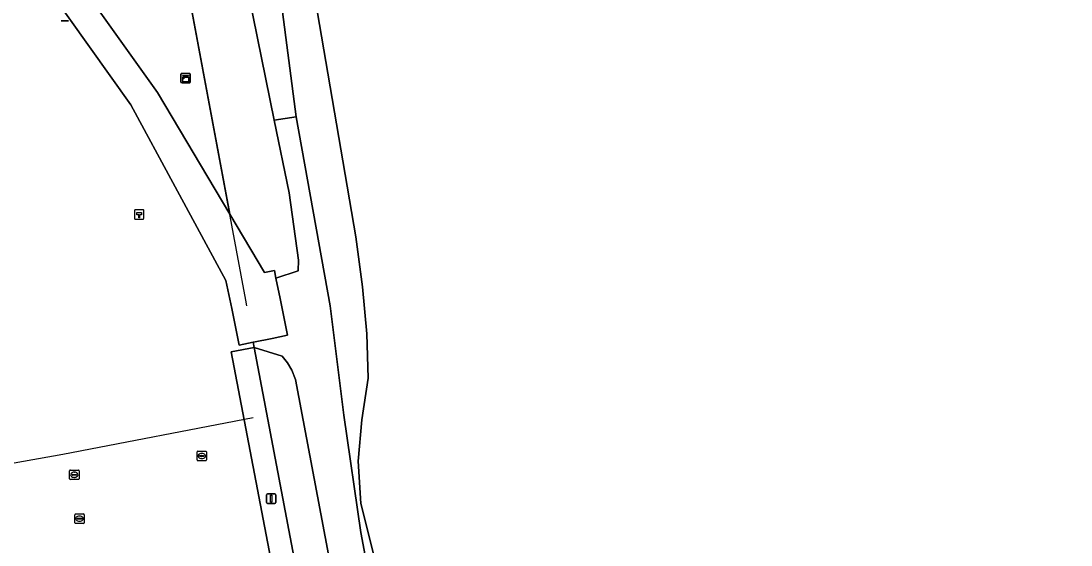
# Model space of a CAD drawing. Extents: x 160203 to 161530, y 379528 to 381797.
# Drawn here: x 161043.5 to 161155.4, y 380137.4 to 380193.3 of the extents above; entities that cross this region are included whole.
import ezdxf

# ---------------------------------------------------------------- set-up
doc = ezdxf.new("R2010")
doc.units = 0
for name, color, linetype in [('IMGEO_Groenvoorziening', 7, 'Continuous'), ('IMGEO_Haag', 7, 'Continuous'), ('IMGEO_Hectometerpaal', 7, 'Continuous'), ('IMGEO_Hek', 7, 'Continuous'), ('IMGEO_Kast', 7, 'Continuous'), ('IMGEO_Lichtmast', 7, 'Continuous'), ('IMGEO_Loofbos', 7, 'Continuous'), ('IMGEO_Rijbaan_lokaal_halfverhard', 7, 'Continuous'), ('IMGEO_Voetpad_open', 7, 'Continuous'), ('IMGEO_Waterleidingput', 7, 'Continuous')]:
    doc.layers.add(name, color=color, linetype=linetype)

msp = doc.modelspace()

# ---------------------------------------------------------------- linework, layer by layer
at = {"layer": 'IMGEO_Groenvoorziening'}
for points in [[(161065.89, 380158.05), (161068.35, 380158.51), (161068.23, 380159.05), (161066.75, 380158.75), (161065.95, 380162.64), (161065.33, 380165.64), (161059.94, 380175.62), (161055.2, 380184.37), (161006.2, 380253.16), (161001.84, 380259.17), (161000.19, 380258.71), (160999.98, 380259.51), (160999.3, 380259.33), (160998.64, 380262.78), (160998.48, 380263.55), (160972.75, 380258.47), (160974.5, 380249.63), (160935.42, 380241.95), (160927.66, 380240.48), (160993.96, 380147.55), (161000, 380115.94)], [(161081.39, 380135.23), (161079.7, 380141.88), (161079.42, 380146.37), (161079.83, 380150.78), (161080.5, 380155.24), (161080.35, 380159.97), (161079.9, 380164.98), (161079.19, 380170.28), (161074.37, 380198.38)], [(161071.25, 380195.09), (161072.82, 380183.09), (161076.46, 380162.95), (161077.89, 380151.28), (161079.71, 380138.78), (161080.61, 380134.06)], [(161087.93, 380040.01), (161088.6, 380039.3), (161065.89, 380158.05)]]:
    msp.add_lwpolyline(points, dxfattribs=at)
for points in [[(161056.31, 380223.36), (161054.54, 380229.91), (161031.76, 380225.46), (161030.03, 380224.92), (161058.03, 380185.69), (161065.75, 380172.72)], [(161068.35, 380158.51), (161065.89, 380158.05), (161088.6, 380039.3), (161089.57, 380038.28), (161090.84, 380036.31), (161091.5, 380036.41)], [(161078.88, 380124.31), (161076.25, 380136.44), (161072.76, 380155.07), (161072.37, 380156.08), (161071.9, 380156.85), (161071.33, 380157.59), (161068.35, 380158.51), (161091.5, 380036.41), (161090.84, 380036.31), (161093.18, 380032.66), (161093.06, 380034.34), (161093.24, 380036.71), (161093.72, 380043.09), (161093.91, 380050.18), (161093.37, 380057.29), (161090.8, 380074.08), (161089.03, 380083.53), (161087.23, 380091.99)]]:
    msp.add_lwpolyline(points, close=True, dxfattribs=at)
at = {"layer": 'IMGEO_Haag'}
msp.add_lwpolyline([(161068.35, 380158.51), (161065.89, 380158.05), (161088.6, 380039.3), (161089.57, 380038.28), (161090.84, 380036.31), (161091.5, 380036.41)], close=True, dxfattribs=at)
at = {"layer": 'IMGEO_Hectometerpaal'}
for p, q in [((161055.59, 380173.1), (161055.59, 380172.26)), ((161055.59, 380173.1), (161055.59, 380172.26)), ((161056.51, 380173.18), (161055.67, 380173.18)), ((161056.51, 380173.18), (161055.67, 380173.18)), ((161056.59, 380172.27), (161056.59, 380173.11)), ((161056.59, 380172.27), (161056.59, 380173.11)), ((161055.68, 380172.18), (161056.52, 380172.18)), ((161055.68, 380172.18), (161056.52, 380172.18))]:
    msp.add_line(p, q, dxfattribs=at)
msp.add_lwpolyline([(161056.12, 380172.33), (161056.06, 380172.33), (161056.06, 380172.63), (161055.84, 380172.63), (161055.84, 380172.9), (161056.34, 380172.9), (161056.34, 380172.63), (161056.12, 380172.63), (161056.12, 380172.33)], dxfattribs=at)
for centre, start, end in [((161055.67, 380173.1), 92.4484, 184.2845), ((161055.67, 380173.1), 92.4484, 184.2845), ((161056.51, 380173.1), 2.4484, 94.2845), ((161056.51, 380173.1), 2.4484, 94.2845), ((161055.67, 380172.26), 182.4484, 274.2845), ((161055.67, 380172.26), 182.4484, 274.2845), ((161056.51, 380172.26), 272.4484, 4.2845), ((161056.51, 380172.26), 272.4484, 4.2845)]:
    msp.add_arc(centre, 0.0779, start, end, dxfattribs=at)
at = {"layer": 'IMGEO_Hek'}
for points in [[(161067.46, 380163.53), (161056.31, 380223.36)], [(161067.57, 380162.93), (161067.46, 380163.53)], [(161091.5, 380036.41), (161068.35, 380158.51)], [(160999.77, 380138.43), (161032.74, 380144.41), (161047.97, 380147.11), (161068.25, 380151.02)]]:
    msp.add_lwpolyline(points, dxfattribs=at)
at = {"layer": 'IMGEO_Kast'}
for p, q in [((161060.53, 380186.79), (161060.53, 380187.63)), ((161060.53, 380187.63), (161060.53, 380186.79)), ((161060.61, 380187.72), (161061.45, 380187.72)), ((161061.45, 380187.72), (161060.61, 380187.72)), ((161061.53, 380187.64), (161061.53, 380186.8)), ((161061.53, 380186.8), (161061.53, 380187.64)), ((161061.46, 380186.72), (161060.62, 380186.72)), ((161060.62, 380186.72), (161061.46, 380186.72))]:
    msp.add_line(p, q, dxfattribs=at)
for points in [[(161060.73, 380187.51), (161061.33, 380187.51), (161061.33, 380187.42), (161060.73, 380187.42), (161060.73, 380187.51)], [(161060.73, 380187.33), (161061.33, 380187.33), (161061.33, 380186.84), (161060.73, 380186.84), (161060.73, 380187.33)]]:
    msp.add_lwpolyline(points, dxfattribs=at)
msp.add_circle((161060.81, 380187.18), 0.0377, dxfattribs=at)
for centre, start, end in [((161060.61, 380187.64), 92.4484, 184.2845), ((161060.61, 380187.64), 92.4484, 184.2845), ((161061.45, 380187.64), 2.4484, 94.2845), ((161061.45, 380187.64), 2.4484, 94.2845), ((161060.61, 380186.8), 182.4484, 274.2845), ((161060.61, 380186.8), 182.4484, 274.2845), ((161061.45, 380186.8), 272.4484, 4.2845), ((161061.45, 380186.8), 272.4484, 4.2845)]:
    msp.add_arc(centre, 0.0779, start, end, dxfattribs=at)
at = {"layer": 'IMGEO_Lichtmast'}
for p, q in [((161048.57, 380193.31), (161047.79, 380193.31)), ((161047.79, 380193.31), (161048.57, 380193.31)), ((161069.65, 380141.98), (161069.65, 380142.78)), ((161069.65, 380142.78), (161069.65, 380141.98)), ((161069.75, 380142.88), (161070.54, 380142.88)), ((161070.54, 380142.88), (161069.75, 380142.88)), ((161070.64, 380142.78), (161070.64, 380141.98)), ((161070.64, 380141.98), (161070.64, 380142.78)), ((161070.54, 380141.88), (161069.75, 380141.88)), ((161069.75, 380141.88), (161070.54, 380141.88))]:
    msp.add_line(p, q, dxfattribs=at)
msp.add_lwpolyline([(161070.07, 380142.76), (161070.22, 380142.76), (161070.22, 380142.01), (161070.07, 380142.01), (161070.07, 380142.76)], dxfattribs=at)
for centre, start, end in [((161069.75, 380142.78), 90, 180), ((161069.75, 380142.78), 90, 180), ((161070.54, 380142.78), 0, 90), ((161070.54, 380142.78), 360, 90), ((161069.75, 380141.98), 180, 270), ((161069.75, 380141.98), 180, 270), ((161070.54, 380141.98), 270, 0), ((161070.54, 380141.98), 270, 0)]:
    msp.add_arc(centre, 0.1, start, end, dxfattribs=at)
at = {"layer": 'IMGEO_Loofbos'}
for points in [[(161161.58, 380241.64), (161153.4, 380239.09), (161124.8, 380228.02), (161119.97, 380226.28), (161117.07, 380225.41), (161113.46, 380224.55), (161109.23, 380223.06), (161105.4, 380221.07), (161101.45, 380218.75), (161096.66, 380215.57), (161084.65, 380206.7), (161074.37, 380198.38), (161079.19, 380170.28), (161079.9, 380164.98), (161080.35, 380159.97), (161080.5, 380155.24), (161079.83, 380150.78), (161079.42, 380146.37), (161079.7, 380141.88), (161081.39, 380135.23)], [(161056.31, 380223.36), (161065.75, 380172.72), (161065.75, 380172.72), (161069.45, 380166.5), (161070.5, 380166.69), (161070.66, 380165.9), (161073.03, 380166.67), (161073.06, 380167.82), (161072.06, 380174.99), (161070.49, 380182.72), (161067.77, 380196.07)]]:
    msp.add_lwpolyline(points, dxfattribs=at)
at = {"layer": 'IMGEO_Rijbaan_lokaal_halfverhard'}
for points in [[(161067.77, 380196.07), (161070.49, 380182.72), (161072.82, 380183.09), (161071.25, 380195.09)], [(161080.61, 380134.06), (161079.71, 380138.78), (161077.89, 380151.28), (161076.46, 380162.95), (161072.82, 380183.09), (161070.49, 380182.72), (161072.06, 380174.99), (161073.06, 380167.82), (161073.03, 380166.67), (161070.66, 380165.9), (161071.1, 380163.73), (161071.91, 380159.81), (161070.26, 380159.47), (161068.26, 380159.06), (161068.23, 380159.05), (161068.35, 380158.51), (161071.33, 380157.59), (161071.9, 380156.85), (161072.37, 380156.08), (161072.76, 380155.07), (161076.25, 380136.44)]]:
    msp.add_lwpolyline(points, dxfattribs=at)
at = {"layer": 'IMGEO_Voetpad_open'}
msp.add_lwpolyline([(161006.2, 380253.16), (161055.2, 380184.37), (161059.94, 380175.62), (161065.33, 380165.64), (161065.95, 380162.64), (161066.75, 380158.75), (161068.23, 380159.05), (161068.26, 380159.06), (161070.26, 380159.47), (161071.91, 380159.81), (161071.1, 380163.73), (161070.66, 380165.9), (161070.5, 380166.69), (161069.45, 380166.5), (161065.75, 380172.72), (161065.75, 380172.72), (161058.03, 380185.69), (161030.03, 380224.92)], dxfattribs=at)
at = {"layer": 'IMGEO_Waterleidingput'}
for p, q in [((161062.26, 380146.51), (161062.26, 380147.36)), ((161062.34, 380147.43), (161063.19, 380147.43)), ((161062.52, 380146.93), (161062.52, 380146.94)), ((161062.96, 380146.89), (161062.56, 380146.89)), ((161062.57, 380146.98), (161062.96, 380146.98)), ((161062.75, 380147.21), (161062.78, 380147.21)), ((161062.77, 380146.65), (161062.75, 380146.65)), ((161063.01, 380146.94), (161063.01, 380146.93)), ((161063.27, 380147.36), (161063.27, 380146.51)), ((161063.19, 380146.43), (161062.34, 380146.43)), ((161048.68, 380144.5), (161048.68, 380145.36)), ((161048.76, 380145.43), (161049.61, 380145.43)), ((161049.61, 380144.43), (161048.76, 380144.43)), ((161048.94, 380144.92), (161048.94, 380144.94)), ((161049.38, 380144.89), (161048.98, 380144.89)), ((161048.99, 380144.97), (161049.38, 380144.97)), ((161049.17, 380145.21), (161049.2, 380145.21)), ((161049.19, 380144.65), (161049.17, 380144.65)), ((161049.43, 380144.94), (161049.43, 380144.92)), ((161049.68, 380145.36), (161049.68, 380144.5)), ((161049.24, 380139.82), (161049.24, 380140.67)), ((161049.31, 380140.75), (161050.16, 380140.75)), ((161049.49, 380140.24), (161049.49, 380140.25)), ((161049.93, 380140.2), (161049.53, 380140.2)), ((161049.54, 380140.29), (161049.93, 380140.29)), ((161049.72, 380140.53), (161049.75, 380140.53)), ((161049.75, 380139.97), (161049.72, 380139.97)), ((161049.98, 380140.25), (161049.98, 380140.24)), ((161050.24, 380140.67), (161050.24, 380139.82)), ((161050.16, 380139.75), (161049.31, 380139.75))]:
    msp.add_line(p, q, dxfattribs=at)
for points in [[(161062.26, 380146.51), (161062.26, 380147.36)], [(161062.34, 380147.43), (161063.19, 380147.43)], [(161063.27, 380147.36), (161063.27, 380146.51)], [(161063.19, 380146.43), (161062.34, 380146.43)], [(161048.68, 380144.5), (161048.68, 380145.36)], [(161048.76, 380145.43), (161049.61, 380145.43)], [(161049.61, 380144.43), (161048.76, 380144.43)], [(161049.68, 380145.36), (161049.68, 380144.5)], [(161049.24, 380139.82), (161049.24, 380140.67)], [(161049.31, 380140.75), (161050.16, 380140.75)], [(161050.24, 380140.67), (161050.24, 380139.82)], [(161050.16, 380139.75), (161049.31, 380139.75)]]:
    msp.add_lwpolyline(points, dxfattribs=at)
for centre, radius, start, end in [((161062.34, 380147.36), 0.0765, 91.552, 178.448), ((161062.34, 380147.36), 0.0765, 91.552, 178.448), ((161062.56, 380146.94), 0.0403, 85.8775, 175.7526), ((161062.56, 380146.93), 0.0366, 178.938, 274.7102), ((161062.97, 380146.94), 0.0386, 1.7309, 96.639), ((161062.96, 380146.93), 0.043, 264.8664, 352.4533), ((161063.19, 380147.36), 0.0765, 1.552, 88.448), ((161063.19, 380147.36), 0.0765, 1.552, 88.448), ((161062.34, 380146.51), 0.0765, 181.552, 268.448), ((161062.34, 380146.51), 0.0765, 181.552, 268.448), ((161063.19, 380146.51), 0.0765, 271.552, 358.448), ((161063.19, 380146.51), 0.0765, 271.552, 358.448), ((161048.76, 380145.35), 0.0765, 91.552, 178.448), ((161048.76, 380145.35), 0.0765, 91.552, 178.448), ((161048.76, 380144.51), 0.0765, 181.552, 268.448), ((161048.76, 380144.51), 0.0765, 181.552, 268.448), ((161048.98, 380144.93), 0.0403, 85.8775, 175.7526), ((161048.98, 380144.92), 0.0366, 178.938, 274.7102), ((161049.39, 380144.93), 0.0386, 1.7309, 96.639), ((161049.38, 380144.93), 0.043, 264.8664, 352.4533), ((161049.61, 380145.35), 0.0765, 1.552, 88.448), ((161049.61, 380145.35), 0.0765, 1.552, 88.448), ((161049.61, 380144.51), 0.0765, 271.552, 358.448), ((161049.61, 380144.51), 0.0765, 271.552, 358.448), ((161049.31, 380140.67), 0.0765, 91.552, 178.448), ((161049.31, 380140.67), 0.0765, 91.552, 178.448), ((161049.53, 380140.25), 0.0403, 85.8775, 175.7526), ((161049.53, 380140.24), 0.0366, 178.938, 274.7102), ((161049.94, 380140.25), 0.0386, 1.7309, 96.639), ((161049.94, 380140.25), 0.043, 264.8664, 352.4533), ((161050.16, 380140.67), 0.0765, 1.552, 88.448), ((161050.16, 380140.67), 0.0765, 1.552, 88.448), ((161049.31, 380139.82), 0.0765, 181.552, 268.448), ((161049.31, 380139.82), 0.0765, 181.552, 268.448), ((161050.16, 380139.82), 0.0765, 271.552, 358.448), ((161050.16, 380139.82), 0.0765, 271.552, 358.448)]:
    msp.add_arc(centre, radius, start, end, dxfattribs=at)
for centre, major_axis, ratio, start_param, end_param in [((161062.75, 380146.93), (-0.387, 0.002), 0.722429, 4.712389, 7.853982), ((161062.78, 380146.93), (-0.39, 0.002), 0.717154, 1.570796, 4.712389), ((161049.17, 380144.93), (-0.387, 0.002), 0.722429, 4.712389, 7.853982), ((161049.19, 380144.93), (-0.39, 0.002), 0.717154, 1.570796, 4.712389), ((161049.72, 380140.25), (-0.387, 0.002), 0.722429, 4.712389, 7.853982), ((161049.75, 380140.25), (-0.39, 0.002), 0.717154, 1.570796, 4.712389)]:
    msp.add_ellipse(centre, major_axis=major_axis, ratio=ratio, start_param=start_param, end_param=end_param, dxfattribs=at)

doc.saveas('drawing.dxf')
